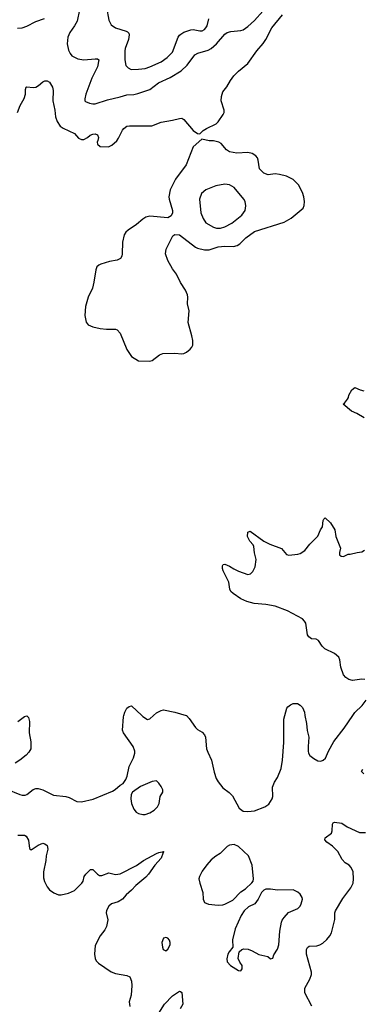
# Model space of a CAD drawing. Header units: inches. Extents: x 1834610 to 2027685, y 642842 to 774116.
# Tile 259 of 632: x 1922668 to 1925676, y 727469 to 736103. Entities that reach past the tile are written whole.
import ezdxf

# ---------------------------------------------------------------- set-up
doc = ezdxf.new("R2010")
doc.units = ezdxf.units.IN
doc.header["$MEASUREMENT"] = 0
doc.layers.add('B9722', color=7, linetype='Continuous')
doc.layers.add('B9723', color=7, linetype='Continuous')

msp = doc.modelspace()

# ---------------------------------------------------------------- linework, layer by layer
at = {"layer": 'B9722', "color": 5}
for points, elevation in [([(1922556.7, 729356.7), (1922670, 729307.4), (1922690, 729302), (1922716.4, 729303.6), (1922731, 729309), (1922786.1, 729353.9), (1922810, 729361.3), (1922830, 729361.3), (1922870.4, 729350.4), (1922963.8, 729303.8), (1923072.1, 729292.1), (1923102.7, 729282.7), (1923170, 729247.4), (1923210, 729244.2), (1923312.5, 729267.5), (1923482, 729338), (1923507.6, 729352.4), (1923549, 729390), (1923575.1, 729404.9), (1923599.6, 729440.4), (1923611.6, 729468.4), (1923630, 729554.8), (1923668, 729630), (1923678.7, 729670), (1923678.7, 729690), (1923663, 729730), (1923580.7, 729850), (1923571.8, 729871.8), (1923578.4, 729990), (1923581.2, 730000)], 480), ([(1922652.6, 729947.4), (1922710, 729993), (1922730, 729997.3), (1922745.2, 729985.2), (1922753.7, 729950), (1922750.3, 729850), (1922767.4, 729770), (1922766.4, 729710), (1922750, 729679.3), (1922726.1, 729653.9), (1922670.6, 729610), (1922630, 729584.7)], 480), ([(1923740.8, 730000), (1923750, 729991.3), (1923790, 729966.8), (1923810, 729971.3), (1923841.5, 730000)], 480), ([(1924131, 730000), (1924155.2, 729975.2), (1924210, 729896), (1924230, 729878.8), (1924270, 729856), (1924290, 729831.3), (1924299.1, 729810), (1924308.2, 729710), (1924318.7, 729678.7), (1924352.4, 729610), (1924374.2, 729505.8), (1924393.4, 729450), (1924410, 729420.5), (1924450, 729368.4), (1924507.2, 729327.2), (1924536.1, 729296.1), (1924596, 729190), (1924630, 729162.8), (1924670, 729158.8), (1924730, 729166.8), (1924820.2, 729199.8), (1924854.8, 729225.2), (1924884, 729270), (1924889.1, 729290.9), (1924887.2, 729372.8), (1924903.7, 729416.3), (1924930, 729458), (1924964.4, 729535.6), (1924975.1, 729610), (1924985.8, 729765.8), (1924986, 729970), (1924994.3, 730000)], 480), ([(1925172.4, 730000), (1925185.5, 729930), (1925190.5, 729870.5), (1925207.3, 729810), (1925199.1, 729730), (1925199.1, 729690), (1925204, 729670), (1925214.8, 729650), (1925250, 729623), (1925284.4, 729604.4), (1925310, 729601.6), (1925331.5, 729608.5), (1925351.4, 729628.6), (1925379.5, 729690), (1925426.2, 729773.8), (1925517, 729890), (1925591.8, 730000)], 480), ([(1925688.7, 729490), (1925669.2, 729510), (1925681.2, 729530)], 460), ([(1925233.2, 727453.2), (1925171.5, 727570), (1925171.6, 727610), (1925214.7, 727690), (1925228.2, 727730), (1925229.7, 727750), (1925186, 727910), (1925186.9, 727950), (1925194, 727966), (1925210, 727977.6), (1925277.5, 727982.5), (1925304, 727990), (1925330, 728003.8), (1925364.1, 728035.9), (1925389.8, 728070.2), (1925404.1, 728095.9), (1925414.7, 728130), (1925433.1, 728213.1), (1925433.3, 728270), (1925440.5, 728290), (1925503.5, 728396.5), (1925575.6, 728490), (1925594.5, 728530), (1925599.3, 728570), (1925595.1, 728630), (1925577.2, 728670), (1925559, 728690), (1925525.2, 728710), (1925498, 728738), (1925459.3, 728810), (1925414.7, 728854.8), (1925362.7, 728890), (1925345.2, 728910), (1925349, 728930), (1925405.2, 728970), (1925412.3, 728990), (1925412.9, 729047.1), (1925420.2, 729059.8), (1925430, 729066), (1925495.9, 729055.9), (1925543.9, 729023.9), (1925650, 728975.5), (1925703.7, 728976.3)], 460), ([(1922651.7, 728951.7), (1922710, 728950.7), (1922723.8, 728943.8), (1922747, 728907), (1922754.8, 728834.8), (1922770, 728822.8), (1922830, 728864.9), (1922870, 728882.8), (1922890, 728877.3), (1922910, 728860.7), (1922916, 728830), (1922899.5, 728770), (1922896.5, 728730), (1922878, 728630), (1922878, 728578), (1922885.8, 728545.8), (1922910, 728498.8), (1922930, 728474), (1922966.6, 728446.6), (1923010, 728428), (1923031.9, 728428.1), (1923097.2, 728442.8), (1923150, 728468), (1923213.6, 728530), (1923224.2, 728550), (1923234, 728590), (1923248.6, 728611.4), (1923290, 728650.8), (1923310, 728650.7), (1923350, 728610.6), (1923370, 728598), (1923390, 728599.3), (1923450, 728623), (1923510, 728606.7), (1923550, 728613.4), (1923693.9, 728686.1), (1923754.5, 728730), (1923870, 728790.3), (1923890, 728800.5), (1923932, 728810), (1923923.6, 728796.4), (1923926, 728790), (1923910.4, 728750), (1923854, 728690), (1923799.1, 728610), (1923775.9, 728584.1), (1923688.4, 728511.6), (1923650.1, 728469.9), (1923603.9, 728430), (1923569.5, 728390.5), (1923531.6, 728368.4), (1923473, 728350), (1923450, 728329.6), (1923430, 728292), (1923427, 728270), (1923440.8, 728210), (1923428.9, 728150), (1923416.9, 728123.1), (1923375.8, 728070), (1923330, 727986), (1923324.9, 727910), (1923330.6, 727870), (1923340.5, 727850), (1923359.1, 727830), (1923470, 727754.8), (1923510, 727738.8), (1923610, 727722), (1923634, 727710), (1923650, 727672), (1923652.8, 727632.8), (1923647.4, 727550), (1923628.5, 727490), (1923636.3, 727450)], 460), ([(1923890, 727390.6), (1923939.7, 727470), (1924010, 727544.6), (1924070, 727584), (1924081, 727581), (1924090, 727572), (1924099.1, 727470), (1924078, 727430)], 460)]:
    msp.add_lwpolyline(points, dxfattribs=dict(at, elevation=elevation))
at = {"layer": 'B9722', "color": 5, "elevation": 480}
for points in [[(1923868.4, 729428.4), (1923830, 729424), (1923730, 729379.3), (1923658, 729330), (1923646.8, 729310), (1923644, 729270), (1923650.6, 729230), (1923670, 729181), (1923690, 729154), (1923710, 729142), (1923750, 729134), (1923770, 729134), (1923810, 729147.3), (1923849.6, 729170.4), (1923878, 729202), (1923892.3, 729230), (1923901.2, 729290), (1923924, 729330), (1923924, 729350), (1923910, 729378), (1923890, 729408)], [(1924550, 728869), (1924510, 728865.2), (1924490, 728854), (1924427.3, 728790), (1924390, 728767.3), (1924350, 728734.5), (1924310, 728692), (1924270, 728636), (1924246.4, 728590), (1924241.6, 728570), (1924248.2, 728530), (1924275.5, 728450), (1924277.3, 728390), (1924290, 728361), (1924326.4, 728346.4), (1924410, 728337.3), (1924450, 728340.7), (1924470, 728347.3), (1924538.9, 728381.1), (1924610, 728454.8), (1924650, 728482.8), (1924706.3, 728533.7), (1924717.2, 728550), (1924721.2, 728570), (1924707.3, 728690), (1924675.1, 728770), (1924590, 728854)], [(1924870, 728479.3), (1924830, 728479), (1924810, 728469), (1924790.5, 728449.5), (1924760.7, 728390), (1924730.8, 728350), (1924675.6, 728324.4), (1924637.3, 728290), (1924612.5, 728247.5), (1924559.1, 728130), (1924535.3, 728035.3), (1924538, 727970), (1924506, 727930), (1924496, 727910), (1924486.4, 727866.4), (1924490, 727842), (1924518, 727810), (1924590, 727764.7), (1924610, 727762), (1924620.4, 727779.6), (1924622, 727810), (1924599.3, 727839.3), (1924585.2, 727870), (1924595.3, 727930), (1924618, 727950), (1924634.4, 727954.4), (1924673.2, 727953.2), (1924710, 727938.8), (1924766.2, 727906.2), (1924847.5, 727887.5), (1924870, 727866.8), (1924890, 727874), (1924898.6, 727901.4), (1924930, 727951.3), (1924942.9, 727990), (1924952.4, 728110), (1924966.3, 728190), (1924973.3, 728206.7), (1924988.6, 728231.4), (1925027.2, 728272.7), (1925110, 728308), (1925129.3, 728330), (1925138, 728350), (1925149.3, 728390), (1925146.3, 728406.3), (1925130, 728434), (1925110, 728453.2), (1925070, 728472.3), (1924930, 728469.4)], [(1923950, 728055.3), (1923930, 728048), (1923916, 728010), (1923920.7, 727970), (1923927.7, 727950), (1923950, 727938.8), (1923970, 727951.3), (1923989, 727990), (1923989, 728010), (1923982, 728030), (1923970, 728048)]]:
    msp.add_lwpolyline(points, close=True, dxfattribs=at)
at = {"layer": 'B9723', "color": 5}
for points, elevation in [([(1923430.4, 736210), (1923450, 736098), (1923470, 736056.3), (1923510.2, 736030.2), (1923602.6, 736002.6), (1923616, 735996), (1923625.1, 735985.1), (1923629, 735969), (1923624.7, 735930), (1923594.9, 735850), (1923591.5, 735830), (1923590.2, 735750.2), (1923601.3, 735701.3), (1923619.6, 735679.6), (1923646.1, 735666.1), (1923710, 735668.3), (1923770, 735675.9), (1923810, 735689.3), (1923910, 735733.2), (1923963.5, 735770), (1924010, 735817), (1924058.4, 735950), (1924070, 735967.4), (1924082.9, 735977.1), (1924110, 735992.3), (1924170, 736014), (1924190, 736015.6), (1924250, 736004.6), (1924270, 736004.9), (1924290, 736015.8), (1924303, 736030), (1924312.9, 736050), (1924329.7, 736110)], 560), ([(1922649.4, 735290), (1922671.2, 735350), (1922708.3, 735411.7), (1922718.2, 735450), (1922718.7, 735490), (1922723.7, 735510), (1922730, 735514.4), (1922787.6, 735507.6), (1922810, 735511.8), (1922833.8, 735526.2), (1922870, 735558), (1922890, 735568), (1922910, 735568), (1922930, 735554), (1922954.9, 735510), (1922960.9, 735480.9), (1922960.6, 735390), (1922978.2, 735310), (1922982.2, 735250), (1922996.3, 735210), (1923023.9, 735170), (1923050, 735150.2), (1923150, 735106), (1923184.4, 735064.4), (1923210, 735051), (1923230, 735051.8), (1923263, 735070), (1923287.8, 735090), (1923310, 735099.6), (1923330, 735101.7), (1923350, 735093.7), (1923358.7, 735070), (1923355.5, 735044.5), (1923347.7, 735030), (1923350.8, 735010), (1923376, 734990), (1923447.9, 734987.9), (1923478.2, 735001.8), (1923519.5, 735040.5), (1923536.8, 735063.2), (1923570, 735134), (1923582.6, 735150), (1923610, 735168.5), (1923632.3, 735172.3), (1923827, 735173), (1923910, 735204), (1924010, 735220.7), (1924070, 735237.3), (1924090, 735238.8), (1924110, 735226.8), (1924190, 735130.8), (1924230, 735104.7), (1924250, 735102), (1924279, 735130), (1924309, 735150), (1924393.2, 735190), (1924411.5, 735208.5), (1924454, 735270), (1924464, 735290), (1924464, 735310), (1924438, 735390), (1924439.5, 735430), (1924452.3, 735470), (1924487.2, 735512.8), (1924517.2, 735570), (1924549.2, 735610), (1924589, 735650), (1924670, 735717.3), (1924750, 735830.8), (1924805.7, 735894.3), (1924829.7, 735930.3), (1924882.6, 736030), (1924974.7, 736145.3)], 520), ([(1923194, 736190), (1923172.1, 736090), (1923150.2, 736050), (1923108.5, 735991.5), (1923091.8, 735950), (1923083.6, 735890), (1923096.8, 735836.8), (1923110, 735805.5), (1923125.6, 735785.6), (1923178.4, 735758.4), (1923230, 735750.2), (1923330, 735760.9), (1923350, 735759.5), (1923363, 735750), (1923351.8, 735690), (1923300.7, 735590), (1923248.5, 735450), (1923240.5, 735410), (1923240.7, 735390), (1923244.9, 735384.9), (1923282, 735370), (1923310, 735363.8), (1923330, 735366), (1923439, 735401), (1923550, 735425.5), (1923610, 735444.7), (1923670, 735448.1), (1923705, 735455), (1923810, 735491.4), (1923887.6, 735550), (1923990, 735594.9), (1924086.3, 735653.6), (1924136.9, 735703.1), (1924204.3, 735795.7), (1924230.6, 735809.4), (1924323.8, 735836.2), (1924349.2, 735850.8), (1924394.5, 735890), (1924470, 735976.9), (1924489.6, 735990), (1924521.8, 735998.2), (1924610, 736007.3), (1924630, 736015.3), (1924670, 736043.5), (1924730, 736096.3), (1924803.2, 736176.8)], 540), ([(1922650, 736027.3), (1922690, 736030.5), (1922730, 736044.9), (1922810, 736088.2), (1922886.5, 736113.5)], 540), ([(1925691.1, 732611.1), (1925628.4, 732648.5), (1925581.2, 732670), (1925506, 732730), (1925520.4, 732739.6), (1925545.6, 732774.4), (1925554, 732790), (1925557.2, 732810), (1925583.2, 732856.8), (1925610, 732878), (1925656.4, 732856.4), (1925690, 732848)], 480), ([(1925696.6, 730316.6), (1925670, 730320.9), (1925589.6, 730309.6), (1925556.6, 730316.6), (1925530, 730333.2), (1925510, 730359), (1925485.6, 730425.6), (1925478.4, 730490), (1925470, 730512.7), (1925430, 730544.5), (1925345.9, 730585.9), (1925322, 730610), (1925290, 730659.3), (1925269.6, 730669.7), (1925230, 730674.7), (1925205.6, 730690), (1925193.3, 730710), (1925178.7, 730810), (1925169.5, 730830), (1925149.4, 730850), (1925019.1, 730919.1), (1924910, 730959.8), (1924830, 730975.3), (1924724.9, 730984.9), (1924660.5, 731000.5), (1924610, 731024), (1924542.7, 731070), (1924522.7, 731090), (1924512.3, 731110), (1924504.2, 731170), (1924455.1, 731270), (1924447.6, 731290), (1924447, 731313), (1924453.6, 731326.4), (1924470, 731327.7), (1924510, 731311.5), (1924546.6, 731286.6), (1924587.8, 731267.8), (1924670, 731239), (1924694.9, 731245.1), (1924715.3, 731264.7), (1924736.4, 731303.6), (1924743.1, 731370), (1924728.6, 731428.6), (1924723.8, 731483.8), (1924717.2, 731497.2), (1924686.9, 731530), (1924668.4, 731570), (1924669.6, 731610.4), (1924690, 731617.3), (1924810.3, 731530.3), (1924864.2, 731504.2), (1924966, 731466), (1925010, 731414), (1925030, 731407.7), (1925110, 731414.8), (1925130, 731420.7), (1925170, 731447.3), (1925216.3, 731503.7), (1925286.5, 731573.5), (1925309.5, 731630), (1925324.9, 731655.1), (1925332.3, 731710), (1925337.5, 731722.5), (1925350, 731734), (1925394.9, 731690), (1925434.4, 731630), (1925444.4, 731570), (1925482.8, 731470), (1925474.8, 731430), (1925476, 731410), (1925490, 731398.8), (1925510, 731396), (1925550, 731416), (1925570, 731416), (1925630, 731430.8), (1925670, 731435.5), (1925696, 731450)], 480), ([(1923581.2, 730000), (1923590, 730031.3), (1923610, 730066), (1923630, 730081), (1923650, 730086), (1923740.8, 730000)], 480), ([(1924994.3, 730000), (1925012.9, 730067.1), (1925021.5, 730078.5), (1925044.1, 730095.9), (1925070, 730106), (1925105.4, 730105.4), (1925130, 730091.3), (1925150.6, 730070.6), (1925166.8, 730030), (1925172.4, 730000)], 480), ([(1925591.8, 730000), (1925610, 730026.8), (1925673.2, 730090), (1925710, 730136)], 480), ([(1923841.5, 730000), (1923870, 730026), (1923910, 730046), (1923930, 730050.8), (1924030.5, 730030.5), (1924130, 730001), (1924131, 730000)], 480)]:
    msp.add_lwpolyline(points, dxfattribs=dict(at, elevation=elevation))
for points, elevation in [([(1924266, 735054), (1924190, 734988.7), (1924128, 734830), (1924035.9, 734704.1), (1923990.3, 734609.7), (1923976.9, 734550), (1923979, 734530), (1924010.3, 734429.7), (1924010.3, 734409.7), (1923996.5, 734383.5), (1923970, 734365.1), (1923810, 734380.3), (1923775.5, 734370), (1923750, 734353.5), (1923693.1, 734306.9), (1923621.7, 734258.3), (1923600.9, 734239.1), (1923585, 734215.1), (1923569.3, 734150.7), (1923568.7, 734050), (1923564.8, 734030), (1923553, 734010), (1923524.9, 733995.1), (1923458, 733982), (1923381.6, 733958.4), (1923362.8, 733950), (1923345.3, 733934.7), (1923335.5, 733910), (1923320.4, 733800.4), (1923308.8, 733750), (1923270, 733669.2), (1923247.2, 733587.2), (1923240.3, 733510), (1923253, 733450), (1923270, 733427.7), (1923310, 733408.2), (1923375.8, 733395.8), (1923430, 733390.3), (1923510, 733390.4), (1923524.4, 733384.4), (1923550, 733353.4), (1923610, 733211), (1923650.6, 733150.6), (1923710.7, 733110.7), (1923810, 733107.3), (1923830, 733114), (1923896.6, 733163.4), (1923925.4, 733174.6), (1924030, 733179.5), (1924090, 733174), (1924110, 733176.4), (1924132.2, 733187.8), (1924164.9, 733215.1), (1924178, 733230), (1924187, 733250), (1924187, 733290), (1924179.5, 733330), (1924146.9, 733446.9), (1924156.2, 733550), (1924140.7, 733610), (1924144.5, 733670), (1924140.7, 733690), (1924124.7, 733730), (1924079.2, 733799.2), (1924045.7, 733870), (1924010, 733917.6), (1923968.9, 733990), (1923948.6, 734048.6), (1923953.2, 734090), (1924011.4, 734208.6), (1924030, 734220.5), (1924070, 734216.4), (1924210, 734107.7), (1924230, 734098.9), (1924290, 734084.9), (1924330, 734084.9), (1924410, 734111.1), (1924470, 734117.8), (1924545, 734115), (1924577.5, 734122.5), (1924601.8, 734138.2), (1924653.6, 734190), (1924730, 734244.6), (1924990, 734327), (1925050, 734362.4), (1925155.1, 734450), (1925165.6, 734474.4), (1925167.6, 734510), (1925163, 734550), (1925151.9, 734588.1), (1925115.3, 734655.3), (1925070, 734701.7), (1925010, 734731.1), (1924950, 734744.7), (1924910, 734751.2), (1924850, 734743.1), (1924810, 734756.9), (1924773.9, 734793.9), (1924762.6, 734870), (1924755.4, 734890), (1924740.5, 734910), (1924710, 734928.2), (1924670, 734938), (1924573.8, 734933.8), (1924510, 734944.5), (1924482.4, 734962.4), (1924437.6, 735017.6), (1924415.3, 735030), (1924370, 735039.5), (1924330, 735039.3)], 520), ([(1924470, 734659.7), (1924390, 734647.1), (1924301.6, 734610), (1924262.7, 734577.3), (1924246, 734530), (1924258.6, 734410), (1924280, 734360), (1924302.8, 734322.8), (1924370, 734283.6), (1924395, 734275), (1924430, 734274), (1924470, 734285.2), (1924530, 734319.7), (1924619.1, 734390), (1924648.2, 734430), (1924653.3, 734470), (1924647.2, 734507.2), (1924636.9, 734530), (1924551.4, 734631.4), (1924510, 734654.3)], 540)]:
    msp.add_lwpolyline(points, close=True, dxfattribs=dict(at, elevation=elevation))

doc.saveas('drawing.dxf')
